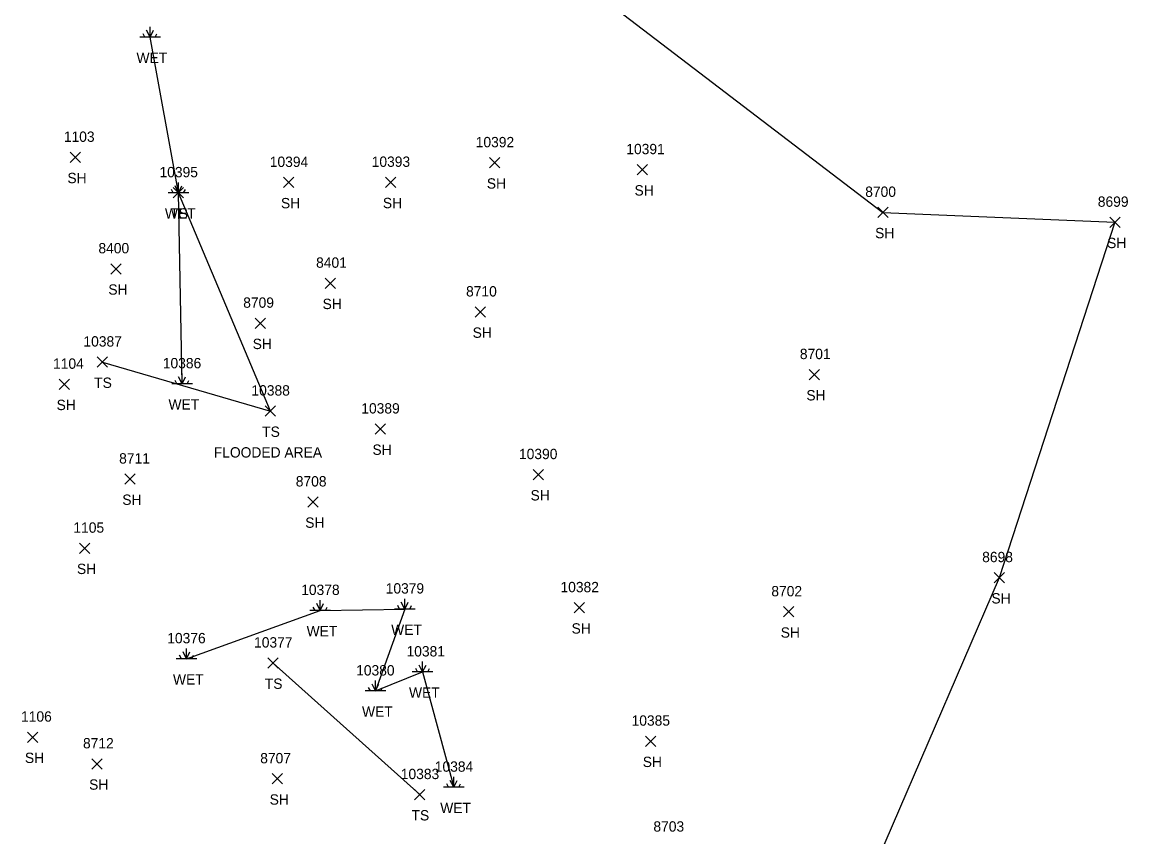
# Model space of a CAD drawing. Extents: x 1482574 to 1485769, y 580696 to 595649.
# Drawn here: x 1485242.3 to 1485456.3, y 581605.5 to 581763.2 of the extents above; entities that cross this region are included whole.
import ezdxf

# ---------------------------------------------------------------- set-up
doc = ezdxf.new("R2010")
doc.units = 0
for name, color, linetype in [('L_A', 7, 'Continuous'), ('L_C', 7, 'Continuous'), ('L_I', 7, 'Continuous'), ('L_TIC', 7, 'Continuous'), ('LELB', 7, 'Continuous'), ('LSOGP', 7, 'Continuous'), ('LWET', 7, 'Continuous')]:
    doc.layers.add(name, color=color, linetype=linetype)

msp = doc.modelspace()

# ---------------------------------------------------------------- linework, layer by layer
at = {"layer": 'L_TIC'}
for points in [[(1485251.56, 581736.03), (1485253.56, 581738.03)], [(1485253.56, 581736.03), (1485251.56, 581738.03)], [(1485332.73, 581734.98), (1485334.73, 581736.98)], [(1485334.73, 581734.98), (1485332.73, 581736.98)], [(1485361.31, 581733.64), (1485363.31, 581735.64)], [(1485363.31, 581733.64), (1485361.31, 581735.64)], [(1485292.88, 581731.17), (1485294.88, 581733.17)], [(1485294.88, 581731.17), (1485292.88, 581733.17)], [(1485312.6, 581731.19), (1485314.6, 581733.19)], [(1485314.6, 581731.19), (1485312.6, 581733.19)], [(1485271.54, 581729.17), (1485273.54, 581731.17)], [(1485273.54, 581729.17), (1485271.54, 581731.17)], [(1485407.85, 581725.38), (1485409.85, 581727.38)], [(1485409.85, 581725.38), (1485407.85, 581727.38)], [(1485452.75, 581723.46), (1485454.74, 581725.46)], [(1485454.74, 581723.46), (1485452.75, 581725.46)], [(1485259.48, 581714.45), (1485261.48, 581716.45)], [(1485261.48, 581714.45), (1485259.48, 581716.45)], [(1485300.94, 581711.66), (1485302.94, 581713.65)], [(1485302.94, 581711.66), (1485300.94, 581713.65)], [(1485329.97, 581706.1), (1485331.97, 581708.1)], [(1485331.97, 581706.1), (1485329.97, 581708.1)], [(1485287.41, 581703.92), (1485289.41, 581705.92)], [(1485289.41, 581703.92), (1485287.41, 581705.92)], [(1485256.82, 581696.41), (1485258.82, 581698.41)], [(1485258.82, 581696.41), (1485256.82, 581698.41)], [(1485394.55, 581693.99), (1485396.55, 581695.98)], [(1485396.55, 581693.99), (1485394.55, 581695.98)], [(1485249.47, 581692.11), (1485251.47, 581694.11)], [(1485251.47, 581692.11), (1485249.47, 581694.11)], [(1485289.33, 581686.93), (1485291.33, 581688.93)], [(1485291.33, 581686.93), (1485289.33, 581688.93)], [(1485310.6, 581683.45), (1485312.6, 581685.45)], [(1485312.6, 581683.45), (1485310.6, 581685.45)], [(1485341.19, 581674.62), (1485343.19, 581676.62)], [(1485343.19, 581674.62), (1485341.19, 581676.62)], [(1485262.18, 581673.77), (1485264.18, 581675.76)], [(1485264.18, 581673.77), (1485262.18, 581675.76)], [(1485297.58, 581669.33), (1485299.58, 581671.33)], [(1485299.58, 581669.33), (1485297.58, 581671.33)], [(1485253.41, 581660.38), (1485255.41, 581662.38)], [(1485255.41, 581660.38), (1485253.41, 581662.38)], [(1485430.36, 581654.68), (1485432.36, 581656.68)], [(1485432.36, 581654.68), (1485430.36, 581656.68)], [(1485349.13, 581648.86), (1485351.13, 581650.86)], [(1485351.13, 581648.86), (1485349.13, 581650.86)], [(1485389.6, 581648.07), (1485391.59, 581650.07)], [(1485391.59, 581648.07), (1485389.6, 581650.07)], [(1485289.84, 581638.16), (1485291.84, 581640.16)], [(1485291.84, 581638.16), (1485289.84, 581640.16)], [(1485243.34, 581623.81), (1485245.34, 581625.81)], [(1485245.34, 581623.81), (1485243.34, 581625.81)], [(1485362.89, 581623.03), (1485364.89, 581625.03)], [(1485364.89, 581623.03), (1485362.89, 581625.03)], [(1485255.76, 581618.64), (1485257.76, 581620.64)], [(1485257.76, 581618.64), (1485255.76, 581620.64)], [(1485290.7, 581615.75), (1485292.7, 581617.75)], [(1485292.7, 581615.75), (1485290.7, 581617.75)], [(1485318.23, 581612.69), (1485320.23, 581614.69)], [(1485320.23, 581612.69), (1485318.23, 581614.69)]]:
    msp.add_lwpolyline(points, dxfattribs=at)
at = {"layer": 'LELB'}
for points in [[(1485257.82, 581697.41), (1485290.33, 581687.93), (1485272.54, 581730.17)], [(1485290.84, 581639.16), (1485319.23, 581613.69)]]:
    msp.add_lwpolyline(points, dxfattribs=at)
at = {"layer": 'LSOGP'}
msp.add_lwpolyline([(1485348.92, 581772.16), (1485408.85, 581726.38), (1485453.74, 581724.46), (1485431.36, 581655.68), (1485403.71, 581591.62), (1485393.22, 581532.63), (1485362.85, 581481.39), (1485357.87, 581438.52)], dxfattribs=at)
at = {"layer": 'LWET'}
for p, q in [((1485267.04, 581760.29), (1485267.04, 581762.29)), ((1485269.04, 581760.29), (1485265.04, 581760.29)), ((1485266.04, 581760.29), (1485265.71, 581760.96)), ((1485267.04, 581760.29), (1485266.38, 581761.63)), ((1485267.04, 581760.29), (1485267.71, 581761.63)), ((1485268.04, 581760.29), (1485268.38, 581760.96)), ((1485272.54, 581730.17), (1485272.54, 581732.17)), ((1485274.54, 581730.17), (1485270.54, 581730.17)), ((1485271.54, 581730.17), (1485271.21, 581730.83)), ((1485272.54, 581730.17), (1485271.87, 581731.5)), ((1485272.54, 581730.17), (1485273.21, 581731.5)), ((1485273.54, 581730.17), (1485273.87, 581730.83)), ((1485275.23, 581693.2), (1485271.23, 581693.2)), ((1485272.23, 581693.2), (1485271.9, 581693.87)), ((1485273.23, 581693.2), (1485272.57, 581694.54)), ((1485273.23, 581693.2), (1485273.23, 581695.2)), ((1485273.23, 581693.2), (1485273.9, 581694.54)), ((1485274.23, 581693.2), (1485274.57, 581693.87)), ((1485299.96, 581649.33), (1485299.29, 581650.67)), ((1485299.96, 581649.33), (1485299.96, 581651.33)), ((1485299.96, 581649.33), (1485300.63, 581650.67)), ((1485316.32, 581649.61), (1485315.65, 581650.95)), ((1485316.32, 581649.61), (1485316.32, 581651.61)), ((1485316.32, 581649.61), (1485316.99, 581650.95)), ((1485301.96, 581649.33), (1485297.96, 581649.33)), ((1485298.96, 581649.33), (1485298.63, 581650)), ((1485300.96, 581649.33), (1485301.29, 581650)), ((1485318.32, 581649.61), (1485314.32, 581649.61)), ((1485315.32, 581649.61), (1485314.99, 581650.28)), ((1485317.32, 581649.61), (1485317.65, 581650.28)), ((1485274.1, 581639.98), (1485274.1, 581641.98)), ((1485276.1, 581639.98), (1485272.1, 581639.98)), ((1485273.1, 581639.98), (1485272.76, 581640.65)), ((1485274.1, 581639.98), (1485273.43, 581641.31)), ((1485274.1, 581639.98), (1485274.76, 581641.31)), ((1485275.1, 581639.98), (1485275.43, 581640.65)), ((1485318.78, 581637.43), (1485318.44, 581638.09)), ((1485319.78, 581637.43), (1485319.11, 581638.76)), ((1485319.78, 581637.43), (1485319.78, 581639.43)), ((1485319.78, 581637.43), (1485320.44, 581638.76)), ((1485320.78, 581637.43), (1485321.11, 581638.09)), ((1485310.68, 581633.75), (1485310.68, 581635.75)), ((1485321.78, 581637.43), (1485317.78, 581637.43)), ((1485312.68, 581633.75), (1485308.68, 581633.75)), ((1485309.68, 581633.75), (1485309.34, 581634.42)), ((1485310.68, 581633.75), (1485310.01, 581635.09)), ((1485310.68, 581633.75), (1485311.34, 581635.09)), ((1485311.68, 581633.75), (1485312.01, 581634.42)), ((1485325.81, 581615.12), (1485325.14, 581616.45)), ((1485325.81, 581615.12), (1485325.81, 581617.12)), ((1485325.81, 581615.12), (1485326.48, 581616.45)), ((1485327.81, 581615.12), (1485323.81, 581615.12)), ((1485324.81, 581615.12), (1485324.48, 581615.79)), ((1485326.81, 581615.12), (1485327.14, 581615.79))]:
    msp.add_line(p, q, dxfattribs=at)
for points in [[(1485273.23, 581693.2), (1485272.54, 581730.17), (1485267.04, 581760.29)], [(1485274.1, 581639.98), (1485299.96, 581649.33), (1485316.32, 581649.61), (1485310.68, 581633.75), (1485319.78, 581637.43), (1485325.81, 581615.12)]]:
    msp.add_lwpolyline(points, dxfattribs=at)

# ---------------------------------------------------------------- texts
at = {"layer": 'L_A'}
for s, p in [('WET', (1485264.42, 581755.29)), ('SH', (1485251.05, 581732.03)), ('SH', (1485332.21, 581730.98)), ('SH', (1485360.79, 581729.64)), ('SH', (1485292.37, 581727.17)), ('SH', (1485312.09, 581727.19)), ('WET', (1485269.92, 581725.17)), ('TS', (1485270.95, 581725.17)), ('SH', (1485407.34, 581721.38)), ('SH', (1485452.23, 581719.46)), ('SH', (1485258.97, 581710.45)), ('SH', (1485300.43, 581707.66)), ('SH', (1485329.46, 581702.1)), ('SH', (1485286.9, 581699.92)), ('TS', (1485256.23, 581692.41)), ('SH', (1485394.04, 581689.98)), ('SH', (1485248.96, 581688.11)), ('WET', (1485270.61, 581688.2)), ('TS', (1485288.74, 581682.93)), ('SH', (1485310.08, 581679.45)), ('SH', (1485261.67, 581669.77)), ('SH', (1485340.67, 581670.62)), ('SH', (1485297.07, 581665.33)), ('SH', (1485252.9, 581656.38)), ('SH', (1485429.85, 581650.68)), ('WET', (1485297.34, 581644.33)), ('WET', (1485313.7, 581644.61)), ('SH', (1485348.61, 581644.86)), ('SH', (1485389.08, 581644.07)), ('WET', (1485271.48, 581634.98)), ('TS', (1485289.25, 581634.16)), ('WET', (1485317.15, 581632.43)), ('WET', (1485308.06, 581628.75)), ('SH', (1485242.83, 581619.81)), ('SH', (1485362.38, 581619.03)), ('SH', (1485255.25, 581614.64)), ('SH', (1485290.19, 581611.75)), ('WET', (1485323.19, 581610.12)), ('TS', (1485317.64, 581608.69))]:
    msp.add_text(s, height=2, dxfattribs=at).set_placement(p)
at = {"layer": 'L_C'}
msp.add_text('FLOODED AREA', height=2, dxfattribs=at).set_placement((1485279.37, 581678.93))
at = {"layer": 'L_I'}
for s, p in [('1103', (1485250.36, 581740.03)), ('10392', (1485330.06, 581738.98)), ('10391', (1485359.2, 581737.64)), ('10394', (1485290.21, 581735.17)), ('10393', (1485309.93, 581735.19)), ('10395', (1485268.87, 581733.17)), ('10395', (1485268.87, 581733.17)), ('8700', (1485405.43, 581729.38)), ('8699', (1485450.43, 581727.46)), ('8400', (1485257.05, 581718.45)), ('8401', (1485299.17, 581715.66)), ('8710', (1485328.19, 581710.1)), ('8709', (1485285.07, 581707.92)), ('10387', (1485254.15, 581700.41)), ('8701', (1485392.78, 581697.98)), ('1104', (1485248.27, 581696.11)), ('10386', (1485269.51, 581696.2)), ('10388', (1485286.66, 581690.93)), ('10389', (1485307.92, 581687.45)), ('10390', (1485338.43, 581678.62)), ('8711', (1485261.06, 581677.77)), ('8708', (1485295.24, 581673.33)), ('1105', (1485252.21, 581664.38)), ('8698', (1485428.06, 581658.68)), ('10382', (1485346.46, 581652.86)), ('10378', (1485296.29, 581652.33)), ('10379', (1485312.64, 581652.61)), ('8702', (1485387.26, 581652.07)), ('10376', (1485270.37, 581642.98)), ('10377', (1485287.17, 581642.16)), ('10381', (1485316.67, 581640.43)), ('10380', (1485306.92, 581636.75)), ('1106', (1485242.08, 581627.81)), ('10385', (1485360.22, 581627.03)), ('8712', (1485254.07, 581622.64)), ('8707', (1485288.36, 581619.75)), ('10383', (1485315.56, 581616.69)), ('10384', (1485322.14, 581618.12)), ('8703', (1485364.44, 581606.53))]:
    msp.add_text(s, height=2, dxfattribs=at).set_placement(p)

doc.saveas('drawing.dxf')
